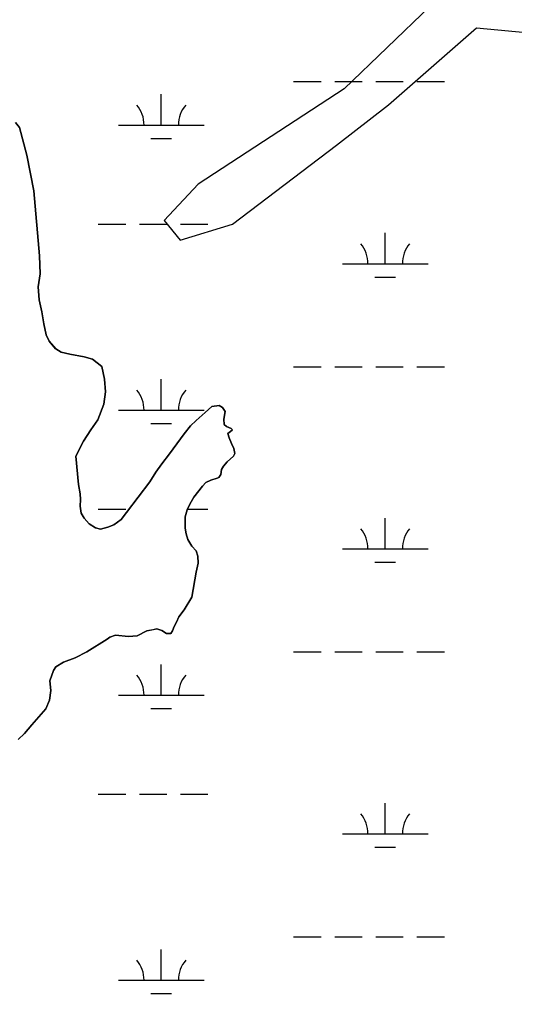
# Model space of a CAD drawing. Extents: x 3535183 to 3573198, y 534952 to 560562.
# Drawn here: x 3550386 to 3550964, y 553407 to 554544 of the extents above; entities that cross this region are included whole.
import ezdxf

# ---------------------------------------------------------------- set-up
doc = ezdxf.new("R2010")
doc.units = 0
for name, color, linetype in [('V-SITE-VEGE', 7, 'Continuous'), ('V-TOPO-SHOR', 7, 'Continuous'), ('V-WETL-SWMP', 7, 'Continuous')]:
    doc.layers.add(name, color=color, linetype=linetype)

msp = doc.modelspace()

# ---------------------------------------------------------------- linework, layer by layer
at = {"layer": 'V-SITE-VEGE'}
for p, q in [((3550865.6, 554559.5), (3550765.3, 554462.9)), ((3550817, 554444.4), (3550919.7, 554534)), ((3550919.7, 554534), (3551119, 554516.3)), ((3550765.3, 554462.9), (3550594.8, 554351.9)), ((3550756.3, 554397.3), (3550817, 554444.4)), ((3550386.4, 554417.7), (3550381.8, 554423.6)), ((3550394.8, 554385.5), (3550386.4, 554417.7)), ((3550634.9, 554305.2), (3550756.3, 554397.3)), ((3550403.2, 554344.1), (3550394.8, 554385.5)), ((3550594.8, 554351.9), (3550555.2, 554309.5)), ((3550409.9, 554268.2), (3550403.2, 554344.1)), ((3550555.2, 554309.5), (3550574, 554286.2)), ((3550574, 554286.2), (3550634.9, 554305.2)), ((3550410.5, 554247.2), (3550409.9, 554268.2)), ((3550408.3, 554231.8), (3550410.5, 554247.2)), ((3550409.3, 554216.8), (3550408.3, 554231.8)), ((3550412.5, 554202.7), (3550409.3, 554216.8)), ((3550414.9, 554188.6), (3550412.5, 554202.7)), ((3550417.7, 554175.9), (3550414.9, 554188.6)), ((3550420.9, 554168.6), (3550417.7, 554175.9)), ((3550428.7, 554159.5), (3550420.9, 554168.6)), ((3550435, 554155.5), (3550428.7, 554159.5)), ((3550445.1, 554153.3), (3550435, 554155.5)), ((3550461.9, 554150.2), (3550445.1, 554153.3)), ((3550471.5, 554147.5), (3550461.9, 554150.2)), ((3550482.4, 554138.9), (3550471.5, 554147.5)), ((3550485.7, 554124.3), (3550482.4, 554138.9)), ((3550486.7, 554109.3), (3550485.7, 554124.3)), ((3550484.9, 554094.8), (3550486.7, 554109.3)), ((3550477.7, 554076.5), (3550484.9, 554094.8)), ((3550603.3, 554085.4), (3550592.8, 554075.8)), ((3550611, 554092.2), (3550603.3, 554085.4)), ((3550619.6, 554093.6), (3550611, 554092.2)), ((3550623.2, 554090.9), (3550619.6, 554093.6)), ((3550626.5, 554086.4), (3550623.2, 554090.9)), ((3550625.1, 554077.3), (3550626.5, 554086.4)), ((3550469.6, 554065.1), (3550477.7, 554076.5)), ((3550592.8, 554075.8), (3550586, 554069.8)), ((3550625.2, 554071.4), (3550625.1, 554077.3)), ((3550461, 554051.9), (3550469.6, 554065.1)), ((3550586, 554069.8), (3550578.8, 554060.2)), ((3550627.9, 554069.1), (3550625.2, 554071.4)), ((3550633.4, 554066.4), (3550627.9, 554069.1)), ((3550629.8, 554060.9), (3550631.1, 554061.8)), ((3550631.1, 554061.8), (3550634.7, 554064.6)), ((3550635.2, 554065), (3550633.4, 554066.4)), ((3550634.7, 554064.6), (3550635.2, 554065)), ((3550452, 554034.1), (3550461, 554051.9)), ((3550578.8, 554060.2), (3550561.6, 554036.9)), ((3550631.2, 554055.5), (3550629.8, 554060.9)), ((3550633.9, 554049.1), (3550631.2, 554055.5)), ((3550636.7, 554043.2), (3550633.9, 554049.1)), ((3550637.6, 554037.3), (3550636.7, 554043.2)), ((3550455.4, 554001.4), (3550452, 554034.1)), ((3550561.6, 554036.9), (3550552.6, 554025.5)), ((3550624.5, 554022.7), (3550629, 554027.7)), ((3550629, 554027.7), (3550636.3, 554034.1)), ((3550636.3, 554034.1), (3550637.6, 554037.3)), ((3550552.6, 554025.5), (3550545.4, 554015.5)), ((3550621.4, 554012.7), (3550622.2, 554018.6)), ((3550622.2, 554018.6), (3550624.5, 554022.7)), ((3550545.4, 554015.5), (3550538.6, 554004.5)), ((3550604.1, 554003.5), (3550609.6, 554006.2)), ((3550609.6, 554006.2), (3550617.3, 554008.5)), ((3550617.3, 554008.5), (3550619.1, 554009.5)), ((3550619.1, 554009.5), (3550621.4, 554012.7)), ((3550457.2, 553990.5), (3550455.4, 554001.4)), ((3550538.6, 554004.5), (3550511.5, 553968.4)), ((3550590.1, 553986.6), (3550600.1, 553999.4)), ((3550600.1, 553999.4), (3550604.1, 554003.5)), ((3550457.7, 553983.6), (3550457.2, 553990.5)), ((3550457.3, 553975.9), (3550457.7, 553983.6)), ((3550585.1, 553978.4), (3550590.1, 553986.6)), ((3550458.3, 553967.7), (3550457.3, 553975.9)), ((3550579.8, 553963.3), (3550582, 553971.5)), ((3550582, 553971.5), (3550585.1, 553978.4)), ((3550461.9, 553961.8), (3550458.3, 553967.7)), ((3550467.9, 553955.5), (3550461.9, 553961.8)), ((3550505.2, 553960.2), (3550496.6, 553954.3)), ((3550511.5, 553968.4), (3550505.2, 553960.2)), ((3550579.8, 553950.1), (3550579.8, 553963.3)), ((3550475.2, 553950.5), (3550467.9, 553955.5)), ((3550481.1, 553949.2), (3550475.2, 553950.5)), ((3550489.7, 553951.5), (3550481.1, 553949.2)), ((3550496.6, 553954.3), (3550489.7, 553951.5)), ((3550580.8, 553943.8), (3550579.8, 553950.1)), ((3550583.1, 553937), (3550580.8, 553943.8)), ((3550587.7, 553929.2), (3550583.1, 553937)), ((3550592.7, 553923.8), (3550587.7, 553929.2)), ((3550594.5, 553917.5), (3550592.7, 553923.8)), ((3550595, 553909.3), (3550594.5, 553917.5)), ((3550592.8, 553898.8), (3550595, 553909.3)), ((3550587.5, 553869.7), (3550592.8, 553898.8)), ((3550578.5, 553855.1), (3550587.5, 553869.7)), ((3550569.5, 553840.4), (3550572.6, 553846.8)), ((3550572.6, 553846.8), (3550578.5, 553855.1)), ((3550565, 553830.4), (3550566.8, 553835.4)), ((3550566.8, 553835.4), (3550569.5, 553840.4)), ((3550488.6, 553820.9), (3550491.8, 553823.2)), ((3550491.8, 553823.2), (3550498.6, 553825.5)), ((3550498.6, 553825.5), (3550513.6, 553823.8)), ((3550513.6, 553823.8), (3550523.6, 553824.8)), ((3550523.6, 553824.8), (3550534.9, 553830.3)), ((3550534.9, 553830.3), (3550546.8, 553832.6)), ((3550546.8, 553832.6), (3550552.7, 553830.8)), ((3550552.7, 553830.8), (3550558.2, 553827.2)), ((3550558.2, 553827.2), (3550563.2, 553827.2)), ((3550563.2, 553827.2), (3550565, 553830.4)), ((3550465, 553805.8), (3550488.6, 553820.9)), ((3550451.4, 553798.9), (3550465, 553805.8)), ((3550428.7, 553788.3), (3550437.8, 553793.8)), ((3550437.8, 553793.8), (3550451.4, 553798.9)), ((3550422, 553771.9), (3550426, 553784.2)), ((3550426, 553784.2), (3550428.7, 553788.3)), ((3550422.9, 553761), (3550422, 553771.9)), ((3550421.6, 553749.6), (3550422.9, 553761)), ((3550417.1, 553739.6), (3550421.6, 553749.6)), ((3550400.8, 553720.9), (3550417.1, 553739.6)), ((3550392.2, 553710.8), (3550400.8, 553720.9)), ((3550385, 553703.5), (3550392.2, 553710.8))]:
    msp.add_line(p, q, dxfattribs=at)
at = {"layer": 'V-TOPO-SHOR'}
for points in [[(3550381.8, 554423.6), (3550386.4, 554417.7), (3550394.8, 554385.5), (3550403.2, 554344.1), (3550409.9, 554268.2), (3550410.5, 554247.2), (3550408.3, 554231.8), (3550409.3, 554216.8), (3550412.5, 554202.7), (3550414.9, 554188.6), (3550417.7, 554175.9), (3550420.9, 554168.6), (3550428.7, 554159.5), (3550435, 554155.5), (3550445.1, 554153.3), (3550461.9, 554150.2), (3550471.5, 554147.5), (3550482.4, 554138.9), (3550485.7, 554124.3), (3550486.7, 554109.3), (3550484.9, 554094.8), (3550477.7, 554076.5), (3550469.6, 554065.1), (3550461, 554051.9), (3550452, 554034.1), (3550455.4, 554001.4), (3550457.3, 553990.5), (3550457.7, 553983.6), (3550457.3, 553975.9), (3550458.3, 553967.7), (3550461.9, 553961.8), (3550467.9, 553955.5), (3550475.2, 553950.5), (3550481.1, 553949.2)], [(3550545.4, 554015.5), (3550552.6, 554025.5), (3550561.6, 554036.9), (3550578.8, 554060.2), (3550586, 554069.8), (3550592.8, 554075.8), (3550603.3, 554085.4), (3550611, 554092.2), (3550619.6, 554093.6), (3550623.2, 554090.9), (3550626.5, 554086.4), (3550625.1, 554077.3), (3550625.2, 554071.4), (3550627.9, 554069.1), (3550633.4, 554066.4), (3550635.2, 554065), (3550634.7, 554064.6), (3550631.1, 554061.8), (3550629.8, 554060.9), (3550631.2, 554055.5), (3550633.9, 554049.1), (3550636.7, 554043.2), (3550637.6, 554037.3), (3550636.3, 554034.1), (3550629, 554027.7), (3550624.5, 554022.7), (3550622.2, 554018.6), (3550621.4, 554012.7), (3550619.1, 554009.5), (3550617.3, 554008.5), (3550609.6, 554006.2), (3550604.1, 554003.5), (3550600.1, 553999.4), (3550590.1, 553986.6), (3550585.1, 553978.4), (3550582, 553971.5), (3550579.8, 553963.3), (3550579.8, 553955.6), (3550579.8, 553950.1), (3550580.8, 553943.8), (3550583.1, 553937), (3550587.7, 553929.2), (3550592.7, 553923.8), (3550594.5, 553917.5), (3550595, 553909.3), (3550592.8, 553898.8), (3550587.5, 553869.7), (3550578.5, 553855.1), (3550572.6, 553846.8), (3550569.5, 553840.4), (3550566.8, 553835.4), (3550565, 553830.4), (3550563.2, 553827.2), (3550558.2, 553827.2), (3550552.7, 553830.8), (3550546.8, 553832.6), (3550542.2, 553831.7), (3550534.9, 553830.3), (3550523.6, 553824.8), (3550513.6, 553823.8), (3550498.6, 553825.5), (3550491.8, 553823.2), (3550488.6, 553820.9), (3550465, 553805.8), (3550451.4, 553798.9), (3550437.8, 553793.8), (3550428.7, 553788.3), (3550426, 553784.2), (3550422, 553771.9), (3550422.9, 553761), (3550421.6, 553749.6), (3550417.1, 553739.6), (3550400.8, 553720.9), (3550392.2, 553710.8), (3550385, 553703.5)], [(3550481.1, 553949.2), (3550489.7, 553951.5), (3550496.6, 553954.3), (3550505.2, 553960.2), (3550511.5, 553968.4), (3550538.6, 554004.5), (3550545.4, 554015.5)]]:
    msp.add_lwpolyline(points, dxfattribs=at)
at = {"layer": 'V-WETL-SWMP'}
for p, q in [((3550706.4, 554471.4), (3550738.4, 554471.4)), ((3550754.4, 554471.4), (3550786.4, 554471.4)), ((3550802.4, 554471.4), (3550834.4, 554471.4)), ((3550850.4, 554471.4), (3550882.4, 554471.4)), ((3550551.9, 554420.6), (3550551.9, 554456.6)), ((3550394.8, 554385.5), (3550386.4, 554417.7)), ((3550501.9, 554420.6), (3550601.9, 554420.6)), ((3550539.9, 554405.2), (3550563.9, 554405.2)), ((3550403.2, 554344.1), (3550394.8, 554385.5)), ((3550409.9, 554268.2), (3550403.2, 554344.1)), ((3550478.4, 554305.2), (3550510.4, 554305.2)), ((3550526.4, 554305.2), (3550558.4, 554305.2)), ((3550574.4, 554305.2), (3550606.4, 554305.2)), ((3550813.3, 554258.8), (3550813.3, 554294.8)), ((3550410.5, 554247.2), (3550409.9, 554268.2)), ((3550763.3, 554258.8), (3550863.3, 554258.8)), ((3550408.3, 554231.8), (3550410.5, 554247.2)), ((3550801.3, 554243.3), (3550825.3, 554243.3)), ((3550409.3, 554216.8), (3550408.3, 554231.8)), ((3550412.5, 554202.7), (3550409.3, 554216.8)), ((3550414.9, 554188.6), (3550412.5, 554202.7)), ((3550417.6, 554175.9), (3550414.9, 554188.6)), ((3550420.9, 554168.6), (3550417.6, 554175.9)), ((3550428.6, 554159.5), (3550420.9, 554168.6)), ((3550435, 554155.5), (3550428.6, 554159.5)), ((3550445.1, 554153.3), (3550435, 554155.5)), ((3550461.9, 554150.2), (3550445.1, 554153.3)), ((3550471.5, 554147.5), (3550461.9, 554150.2)), ((3550482.4, 554138.9), (3550471.5, 554147.5)), ((3550485.7, 554124.3), (3550482.4, 554138.9)), ((3550706.4, 554138.7), (3550738.4, 554138.7)), ((3550754.4, 554138.7), (3550786.4, 554138.7)), ((3550802.4, 554138.7), (3550834.4, 554138.7)), ((3550850.4, 554138.7), (3550882.4, 554138.7)), ((3550486.7, 554109.3), (3550485.7, 554124.3)), ((3550551.9, 554088), (3550551.9, 554124)), ((3550484.9, 554094.8), (3550486.7, 554109.3)), ((3550477.7, 554076.5), (3550484.9, 554094.8)), ((3550501.9, 554088), (3550601.9, 554088)), ((3550603.3, 554085.4), (3550592.8, 554075.8)), ((3550611, 554092.2), (3550603.3, 554085.4)), ((3550619.6, 554093.6), (3550611, 554092.2)), ((3550623.2, 554090.9), (3550619.6, 554093.6)), ((3550626.4, 554086.4), (3550623.2, 554090.9)), ((3550625.1, 554077.3), (3550626.4, 554086.4)), ((3550469.6, 554065.1), (3550477.7, 554076.5)), ((3550592.8, 554075.8), (3550586, 554069.8)), ((3550625.2, 554071.4), (3550625.1, 554077.3)), ((3550461, 554051.9), (3550469.6, 554065.1)), ((3550539.9, 554072.5), (3550563.9, 554072.5)), ((3550586, 554069.8), (3550578.8, 554060.2)), ((3550627.9, 554069.1), (3550625.2, 554071.4)), ((3550633.4, 554066.4), (3550627.9, 554069.1)), ((3550629.8, 554060.9), (3550631.1, 554061.8)), ((3550631.1, 554061.8), (3550634.7, 554064.6)), ((3550635.2, 554065), (3550633.4, 554066.4)), ((3550634.7, 554064.6), (3550635.2, 554065)), ((3550452, 554034.1), (3550461, 554051.9)), ((3550578.8, 554060.2), (3550561.6, 554036.9)), ((3550631.2, 554055.5), (3550629.8, 554060.9)), ((3550633.9, 554049.1), (3550631.2, 554055.5)), ((3550636.7, 554043.2), (3550633.9, 554049.1)), ((3550637.6, 554037.3), (3550636.7, 554043.2)), ((3550455.4, 554001.4), (3550452, 554034.1)), ((3550561.6, 554036.9), (3550552.6, 554025.5)), ((3550624.5, 554022.7), (3550629, 554027.7)), ((3550629, 554027.7), (3550636.3, 554034.1)), ((3550636.3, 554034.1), (3550637.6, 554037.3)), ((3550552.6, 554025.5), (3550545.4, 554015.5)), ((3550621.4, 554012.7), (3550622.2, 554018.6)), ((3550622.2, 554018.6), (3550624.5, 554022.7)), ((3550545.4, 554015.5), (3550538.6, 554004.5)), ((3550604.1, 554003.5), (3550609.6, 554006.2)), ((3550609.6, 554006.2), (3550617.3, 554008.5)), ((3550617.3, 554008.5), (3550619.1, 554009.5)), ((3550619.1, 554009.5), (3550621.4, 554012.7)), ((3550457.2, 553990.5), (3550455.4, 554001.4)), ((3550538.6, 554004.5), (3550511.5, 553968.4)), ((3550590.1, 553986.6), (3550600, 553999.4)), ((3550600, 553999.4), (3550604.1, 554003.5)), ((3550457.7, 553983.6), (3550457.2, 553990.5)), ((3550457.3, 553975.9), (3550457.7, 553983.6)), ((3550585.1, 553978.4), (3550590.1, 553986.6)), ((3550458.3, 553967.7), (3550457.3, 553975.9)), ((3550478.4, 553972.5), (3550510.4, 553972.5)), ((3550579.8, 553963.3), (3550582, 553971.5)), ((3550582, 553971.5), (3550585.1, 553978.4)), ((3550582.4, 553972.5), (3550606.4, 553972.5)), ((3550461.9, 553961.8), (3550458.3, 553967.7)), ((3550467.9, 553955.5), (3550461.9, 553961.8)), ((3550505.2, 553960.2), (3550496.6, 553954.3)), ((3550511.5, 553968.4), (3550505.2, 553960.2)), ((3550579.8, 553950.1), (3550579.8, 553963.3)), ((3550813.3, 553926.1), (3550813.3, 553962.1)), ((3550475.2, 553950.5), (3550467.9, 553955.5)), ((3550481.1, 553949.2), (3550475.2, 553950.5)), ((3550489.7, 553951.5), (3550481.1, 553949.2)), ((3550496.6, 553954.3), (3550489.7, 553951.5)), ((3550580.8, 553943.8), (3550579.8, 553950.1)), ((3550583.1, 553937), (3550580.8, 553943.8)), ((3550587.7, 553929.2), (3550583.1, 553937)), ((3550592.7, 553923.8), (3550587.7, 553929.2)), ((3550763.3, 553926.1), (3550863.3, 553926.1)), ((3550594.5, 553917.5), (3550592.7, 553923.8)), ((3550595, 553909.3), (3550594.5, 553917.5)), ((3550592.8, 553898.8), (3550595, 553909.3)), ((3550801.3, 553910.7), (3550825.3, 553910.7)), ((3550587.5, 553869.7), (3550592.8, 553898.8)), ((3550578.5, 553855), (3550587.5, 553869.7)), ((3550569.5, 553840.4), (3550572.6, 553846.8)), ((3550572.6, 553846.8), (3550578.5, 553855)), ((3550565, 553830.4), (3550566.8, 553835.4)), ((3550566.8, 553835.4), (3550569.5, 553840.4)), ((3550488.6, 553820.9), (3550491.8, 553823.2)), ((3550491.8, 553823.2), (3550498.6, 553825.5)), ((3550498.6, 553825.5), (3550513.6, 553823.8)), ((3550513.6, 553823.8), (3550523.6, 553824.7)), ((3550523.6, 553824.7), (3550534.9, 553830.3)), ((3550534.9, 553830.3), (3550546.8, 553832.6)), ((3550546.8, 553832.6), (3550552.7, 553830.8)), ((3550552.7, 553830.8), (3550558.2, 553827.2)), ((3550558.2, 553827.2), (3550563.2, 553827.2)), ((3550563.2, 553827.2), (3550565, 553830.4)), ((3550465, 553805.8), (3550488.6, 553820.9)), ((3550451.4, 553798.9), (3550465, 553805.8)), ((3550706.4, 553806), (3550738.4, 553806)), ((3550754.4, 553806), (3550786.4, 553806)), ((3550802.4, 553806), (3550834.4, 553806)), ((3550850.4, 553806), (3550882.4, 553806)), ((3550428.7, 553788.3), (3550437.8, 553793.8)), ((3550437.8, 553793.8), (3550451.4, 553798.9)), ((3550551.9, 553755.3), (3550551.9, 553791.3)), ((3550422, 553771.9), (3550426, 553784.2)), ((3550426, 553784.2), (3550428.7, 553788.3)), ((3550422.9, 553761), (3550422, 553771.9)), ((3550421.6, 553749.6), (3550422.9, 553761)), ((3550501.9, 553755.3), (3550601.9, 553755.3)), ((3550417.1, 553739.6), (3550421.6, 553749.6)), ((3550400.8, 553720.9), (3550417.1, 553739.6)), ((3550539.9, 553739.8), (3550563.9, 553739.8)), ((3550392.2, 553710.8), (3550400.8, 553720.9)), ((3550385, 553703.5), (3550392.2, 553710.8)), ((3550478.4, 553639.8), (3550510.4, 553639.8)), ((3550526.4, 553639.8), (3550558.4, 553639.8)), ((3550574.4, 553639.8), (3550606.4, 553639.8)), ((3550813.3, 553593.4), (3550813.3, 553629.4)), ((3550763.3, 553593.4), (3550863.3, 553593.4)), ((3550801.3, 553578), (3550825.3, 553578)), ((3550706.4, 553473.3), (3550738.4, 553473.3)), ((3550754.4, 553473.3), (3550786.4, 553473.3)), ((3550802.4, 553473.3), (3550834.4, 553473.3)), ((3550850.4, 553473.3), (3550882.4, 553473.3)), ((3550551.9, 553422.6), (3550551.9, 553458.6)), ((3550501.9, 553422.6), (3550601.9, 553422.6)), ((3550539.9, 553407.2), (3550563.9, 553407.2))]:
    msp.add_line(p, q, dxfattribs=at)
for centre, start, end in [((3550496.6, 554421.1), 359.2282, 40.7718), ((3550607.1, 554421.1), 139.2282, 180.7718), ((3550758, 554259.2), 359.2282, 40.7718), ((3550868.5, 554259.2), 139.2282, 180.7718), ((3550496.6, 554088.4), 359.2282, 40.7718), ((3550607.1, 554088.4), 139.2282, 180.7718), ((3550758, 553926.6), 359.2282, 40.7718), ((3550868.5, 553926.6), 139.2282, 180.7718), ((3550496.6, 553755.8), 359.2282, 40.7718), ((3550607.1, 553755.8), 139.2282, 180.7718), ((3550758, 553593.9), 359.2282, 40.7718), ((3550868.5, 553593.9), 139.2282, 180.7718), ((3550496.6, 553423.1), 359.2282, 40.7718), ((3550607.1, 553423.1), 139.2282, 180.7718)]:
    msp.add_arc(centre, 35.2, start, end, dxfattribs=at)

doc.saveas('drawing.dxf')
